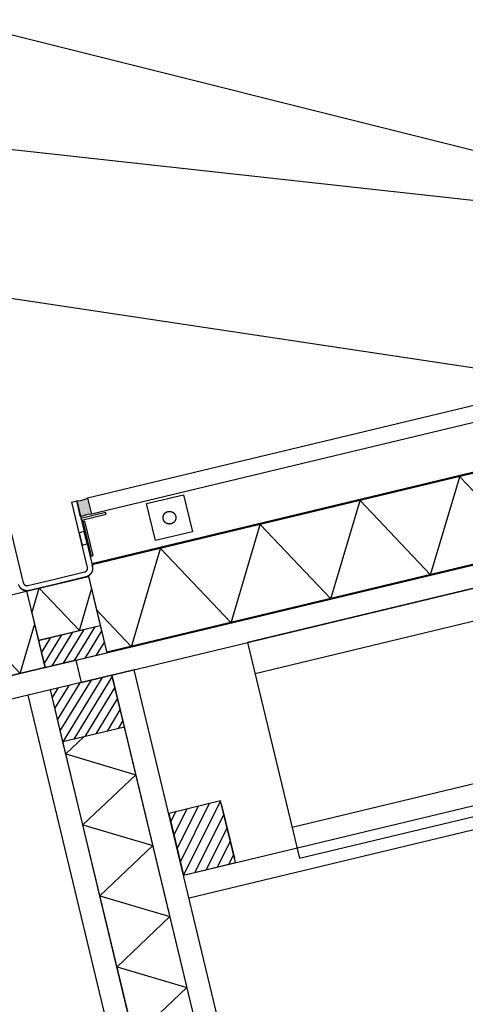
# Model space of a CAD drawing. Header units: millimetres. Extents: x 96940 to 101272, y 432237 to 434659.
# Tile 344 of 398: x 97305.903 to 97306.254, y 433598.432 to 433599.208. Entities that reach past the tile are written whole.
import ezdxf

# ---------------------------------------------------------------- set-up
doc = ezdxf.new("R2010")
doc.units = ezdxf.units.MM
for name, color, linetype in [('BL310---_BUKOZIJN', 1, 'Continuous'), ('R_BN_T_N_Eindpunt_Voorziening', 1, 'Continuous'), ('R_BN_T_N_HOOGTELIJN', 7, 'Continuous'), ('R_BN_T_N_Kokersysteem_Coordinaten', 1, 'Continuous'), ('R_BN_T_N_Verticaal alignement', 7, 'Continuous')]:
    doc.layers.add(name, color=color, linetype=linetype)
doc.layers.add('R_BN_T_N_Coordinaten', color=7, linetype='Continuous', lineweight=25)
doc.styles.get("Standard").update_dxf_attribs({"font": 'romans.shx'})
doc.dimstyles.new('RET 1-500', dxfattribs={"dimtxt": 1, "dimasz": 1, "dimexe": 0.3, "dimexo": 0, "dimgap": 0.3, "dimtad": 1, "dimdec": 3, "dimzin": 1, "dimtxsty": 'Standard', "dimcen": 0, "dimclrd": 1, "dimclre": 1, "dimclrt": 7, "dimaunit": 2, "dimadec": 4, "dimazin": 0, "dimtfac": 1, "dimtdec": 3, "dimtofl": 0, "dimtmove": 0, "dimatfit": 0, "dimfxl": 1, "dimarcsym": 0})

# ---------------------------------------------------------------- blocks, each defined once
blk = doc.blocks.new('PWK')
at = {"layer": 'BL310---_BUKOZIJN'}
blk.add_hatch(color=256, dxfattribs=at).paths.add_polyline_path([(-77.0000000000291, 2158.879999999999), (-77.3740000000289, 2155.928000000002), (-77.3740000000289, 2152.951999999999), (-77.0000000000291, 2150.000000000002), (-90.00000000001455, 2150.000000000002), (-89.62600000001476, 2152.951999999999), (-89.62600000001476, 2155.928000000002), (-90.00000000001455, 2158.879999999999)])
h = blk.add_hatch(dxfattribs=at)
h.set_pattern_fill('ANSI31', color=256, scale=2, angle=90, style=0)
h.set_pattern_definition([(135, (-1283.124251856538, 9541.538677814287), (-4.490128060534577, -4.490128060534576), [])])
h.paths.add_polyline_path([(10.00000000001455, 2095.000000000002), (10.00000000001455, 2145.000000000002), (32.00000000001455, 2145.000000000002), (32.00000000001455, 2095.000000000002)])
h = blk.add_hatch(dxfattribs=at)
h.set_pattern_fill('ANSI31', color=256, scale=2, angle=270, style=0)
h.set_pattern_definition([(315, (1365.324251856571, -5301.538677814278), (4.490128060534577, 4.490128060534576), [])])
h.paths.add_polyline_path([(92.20000000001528, 2144.900000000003), (92.20000000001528, 2095.1), (50.20000000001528, 2095.1), (50.20000000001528, 2144.900000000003)])
for p, q in [((32.1000000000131, 2120.1), (32.09999999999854, 3147.900000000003)), ((50.10000000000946, 2120.1), (50.09999999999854, 3147.900000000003)), ((-90, 3141.119999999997), (-90, 2158.879999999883)), ((-77.00000000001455, 3141.119999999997), (-77.00000000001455, 2158.880000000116)), ((235.0999999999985, 2163.000000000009), (235.0999999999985, 3129.690000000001)), ((-39, 3119.900000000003), (-39, 2150.000000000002)), ((-38, 3119.900000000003), (-38, 2150.1)), ((31.59999999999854, 3119.900000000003), (31.6000000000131, 2145.1)), ((32, 3119.900000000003), (32.00000000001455, 2145.1)), ((216.5999999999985, 2163.000000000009), (216.5999999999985, 3088.900000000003)), ((50.09999999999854, 3004.900000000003), (50.09999999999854, 2254.900000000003)), ((50.09999999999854, 3004.900000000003), (50.09999999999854, 2254.900000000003)), ((75.09999999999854, 2254.900000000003), (75.09999999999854, 3004.900000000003)), ((200.0999999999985, 3004.900000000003), (200.0999999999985, 2254.900000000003)), ((225.0999999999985, 2254.900000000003), (225.0999999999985, 3004.900000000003)), ((225.0999999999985, 2254.900000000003), (225.0999999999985, 3004.900000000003)), ((32.00000000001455, 2488.416150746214), (-37.99999999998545, 2448.00163190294)), ((32.00000000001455, 2407.587113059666), (-37.99999999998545, 2448.00163190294)), ((32.00000000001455, 2407.587113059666), (-37.99999999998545, 2367.172594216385)), ((32.00000000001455, 2326.758075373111), (-37.99999999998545, 2367.172594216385)), ((32.00000000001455, 2326.758075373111), (-37.99999999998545, 2286.34355652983)), ((32.00000000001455, 2245.929037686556), (-37.99999999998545, 2286.34355652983)), ((50.09999999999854, 2254.900000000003), (225.0999999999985, 2254.900000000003)), ((32.00000000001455, 2245.929037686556), (-37.99999999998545, 2205.514518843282)), ((32.00000000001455, 2165.1), (-37.99999999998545, 2205.514518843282)), ((216.5999999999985, 2205.000000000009), (166.5999999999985, 2205.000000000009)), ((216.5999999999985, 2205.000000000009), (166.5999999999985, 2205.000000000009)), ((216.5999999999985, 2205.000000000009), (166.5999999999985, 2205.000000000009)), ((216.5999999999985, 2205.000000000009), (166.5999999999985, 2205.000000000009)), ((166.5999999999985, 2205.000000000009), (216.5999999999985, 2163.000000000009)), ((216.5999999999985, 2205.000000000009), (166.5999999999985, 2205.000000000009)), ((216.5999999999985, 2205.000000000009), (166.5999999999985, 2205.000000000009)), ((166.5999999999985, 2205.000000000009), (166.5999999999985, 2163.000000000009)), ((166.5999999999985, 2205.000000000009), (166.5999999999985, 2163.000000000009)), ((166.5999999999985, 2205.000000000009), (166.5999999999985, 2163.000000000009)), ((170.0999999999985, 2205.000000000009), (213.0999999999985, 2205.000000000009)), ((170.0999999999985, 2205.000000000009), (213.0999999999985, 2205.000000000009)), ((170.0999999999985, 2205.000000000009), (213.0999999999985, 2205.000000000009)), ((170.0999999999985, 2205.000000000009), (213.0999999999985, 2205.000000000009)), ((177.4832184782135, 2205.000000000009), (216.5999999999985, 2172.141903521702)), ((188.366436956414, 2205.000000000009), (216.5999999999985, 2181.283807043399)), ((199.2496554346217, 2205.000000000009), (216.5999999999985, 2190.425710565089)), ((210.1328739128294, 2205.000000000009), (216.5999999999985, 2199.567614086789)), ((216.5999999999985, 2163.000000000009), (216.5999999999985, 2205.000000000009)), ((216.5999999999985, 2163.000000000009), (216.5999999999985, 2205.000000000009)), ((216.5999999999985, 2163.000000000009), (216.5999999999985, 2205.000000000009)), ((166.5999999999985, 2195.858096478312), (205.7167815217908, 2163.000000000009)), ((166.5999999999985, 2186.716192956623), (194.8335630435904, 2163.000000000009)), ((166.5999999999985, 2177.574289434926), (183.9503445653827, 2163.000000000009)), ((166.5999999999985, 2168.432385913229), (173.0671260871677, 2163.000000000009)), ((32.00000000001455, 2165.1), (-2.641016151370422, 2145.1)), ((50.20000000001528, 2163.000000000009), (50.20000000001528, 2145.000000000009)), ((1102.999999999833, 2163.000000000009), (50.20000000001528, 2163.000000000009)), ((166.5999999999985, 2163.000000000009), (216.5999999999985, 2163.000000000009)), ((166.5999999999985, 2163.000000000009), (216.5999999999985, 2163.000000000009)), ((166.5999999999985, 2163.000000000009), (216.5999999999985, 2163.000000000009)), ((216.5999999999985, 2163.000000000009), (166.5999999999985, 2163.000000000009)), ((166.5999999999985, 2163.000000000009), (216.5999999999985, 2163.000000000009)), ((166.5999999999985, 2163.000000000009), (216.5999999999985, 2163.000000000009)), ((-36.8999999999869, 2150.1), (-37.99999999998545, 2150.1)), ((-30.1917960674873, 2145.1), (32.00000000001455, 2145.1)), ((-29.8999999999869, 2095.000000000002), (-29.8999999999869, 2145.000000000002)), ((-29.8999999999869, 2145.000000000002), (9.90000000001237, 2145.000000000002)), ((9.90000000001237, 2128.146599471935), (-19.46415107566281, 2145.1)), ((9.90000000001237, 2095.000000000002), (9.90000000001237, 2145.000000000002)), ((10.00000000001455, 2095.000000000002), (10.00000000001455, 2145.000000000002)), ((10.00000000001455, 2145.000000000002), (32.00000000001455, 2145.000000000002)), ((32.00000000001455, 2095.000000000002), (32.00000000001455, 2145.000000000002)), ((1102.999999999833, 2145.000000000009), (50.20000000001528, 2145.000000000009)), ((50.20000000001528, 2144.900000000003), (50.20000000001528, 2095.1)), ((92.20000000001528, 2144.900000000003), (50.20000000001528, 2144.900000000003)), ((92.20000000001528, 2144.900000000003), (92.20000000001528, 2095.1)), ((92.30000000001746, 2144.900000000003), (92.30000000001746, 2095.1)), ((1060.899999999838, 2144.899999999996), (92.30000000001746, 2144.900000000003)), ((102.1171938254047, 2095.1), (130.8692372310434, 2144.900000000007)), ((159.6212806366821, 2095.1), (130.8692372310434, 2144.900000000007)), ((159.6212806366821, 2095.1), (188.3733240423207, 2144.900000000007)), ((217.1253674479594, 2095.1), (188.3733240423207, 2144.900000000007)), ((217.1253674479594, 2095.1), (245.8774108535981, 2144.900000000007)), ((274.6294542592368, 2095.1), (245.8774108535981, 2144.900000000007)), ((274.6294542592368, 2095.1), (303.3814976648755, 2144.900000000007)), ((332.1335410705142, 2095.1), (303.3814976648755, 2144.900000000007)), ((9.90000000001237, 2128.146599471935), (-29.8999999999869, 2105.168058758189)), ((32.1000000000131, 2120.1), (50.1000000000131, 2120.1)), ((32.1000000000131, 2119.900000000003), (32.09999999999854, 1065.100000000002)), ((32.1000000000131, 2119.900000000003), (50.1000000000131, 2119.900000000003)), ((50.10000000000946, 2119.900000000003), (50.09999999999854, 1065.100000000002)), ((102.1171938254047, 2095.1), (92.3000000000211, 2112.103878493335)), ((-12.11520053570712, 2094.900000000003), (-29.8999999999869, 2105.168058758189)), ((-30, 1082.000000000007), (-29.99999999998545, 2097.000000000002)), ((-30.1917960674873, 2094.900000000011), (32.00000000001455, 2094.900000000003)), ((-29.8999999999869, 2095.000000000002), (9.90000000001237, 2095.000000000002)), ((32.00000000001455, 2074.900000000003), (-2.641016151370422, 2094.900000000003)), ((10.00000000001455, 2095.000000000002), (32.00000000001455, 2095.000000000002)), ((31.59999999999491, 1085.100000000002), (31.6000000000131, 2094.900000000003)), ((32, 1085.100000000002), (32.00000000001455, 2094.900000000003)), ((92.20000000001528, 2095.1), (50.20000000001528, 2095.1)), ((50.20000000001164, 2095.000000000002), (50.20000000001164, 2077.000000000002)), ((1102.999999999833, 2095.000000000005), (50.20000000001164, 2095.000000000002)), ((1060.89999999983, 2095.1), (92.30000000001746, 2095.1)), ((32.00000000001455, 2074.900000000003), (-37.99999999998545, 2034.485481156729)), ((1102.999999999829, 2077.000000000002), (50.20000000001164, 2077.000000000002))]:
    blk.add_line(p, q, dxfattribs=at)
for points in [[(-75.00299999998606, 2203.000000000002), (-75.00299999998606, 2233.000000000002), (-45.00299999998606, 2233.000000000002), (-45.00299999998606, 2203.000000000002)], [(-55.00299999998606, 2218.000000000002), (-55.00379999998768, 2217.912700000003), (-55.00599999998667, 2217.825500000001), (-55.00989999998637, 2217.738300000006), (-55.01519999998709, 2217.651200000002), (-55.02199999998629, 2217.564200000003), (-55.03039999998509, 2217.477400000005), (-55.04029999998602, 2217.390600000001), (-55.05169999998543, 2217.304100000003), (-55.06459999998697, 2217.2178), (-55.07899999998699, 2217.1317), (-55.0948999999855, 2217.045900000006), (-55.11229999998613, 2216.960400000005), (-55.13119999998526, 2216.875200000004), (-55.15149999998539, 2216.7904), (-55.17339999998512, 2216.705900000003), (-55.19669999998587, 2216.621700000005), (-55.2214999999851, 2216.5381), (-55.24769999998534, 2216.454900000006), (-55.27539999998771, 2216.372100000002), (-55.30459999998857, 2216.289900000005), (-55.33509999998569, 2216.208100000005), (-55.36709999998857, 2216.126900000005), (-55.40049999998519, 2216.046300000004), (-55.43529999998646, 2215.966300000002), (-55.4714999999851, 2215.886900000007), (-55.50909999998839, 2215.808100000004), (-55.54799999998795, 2215.730000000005), (-55.58829999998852, 2215.652600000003), (-55.62989999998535, 2215.575900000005), (-55.67289999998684, 2215.500000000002), (-55.71719999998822, 2215.424800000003), (-55.76279999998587, 2215.350400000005), (-55.80969999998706, 2215.276700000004), (-55.85779999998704, 2215.204), (-55.90729999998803, 2215.132100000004), (-55.95789999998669, 2215.061000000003), (-56.00989999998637, 2214.990900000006), (-56.06299999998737, 2214.921600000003), (-56.11729999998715, 2214.853300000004), (-56.17279999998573, 2214.786100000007), (-56.22949999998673, 2214.719700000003), (-56.28729999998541, 2214.654300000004), (-56.34629999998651, 2214.590000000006), (-56.4063999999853, 2214.526700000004), (-56.46749999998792, 2214.464500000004), (-56.52969999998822, 2214.4033), (-56.5929999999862, 2214.343200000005), (-56.6573999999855, 2214.284300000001), (-56.72269999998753, 2214.226400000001), (-56.78909999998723, 2214.1697), (-56.85639999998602, 2214.114300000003), (-56.92469999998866, 2214.059900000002), (-56.99389999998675, 2214.006800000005), (-57.06409999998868, 2213.954900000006), (-57.13519999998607, 2213.904200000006), (-57.2069999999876, 2213.854800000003), (-57.2797999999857, 2213.806600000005), (-57.35339999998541, 2213.759800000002), (-57.42779999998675, 2213.714100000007), (-57.50299999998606, 2213.669900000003), (-57.57899999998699, 2213.626900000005), (-57.65559999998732, 2213.585300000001), (-57.73309999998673, 2213.545), (-57.81119999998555, 2213.506000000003), (-57.88989999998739, 2213.4684), (-57.96939999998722, 2213.432300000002), (-58.04929999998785, 2213.397500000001), (-58.12999999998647, 2213.364100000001), (-58.211199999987, 2213.332100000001), (-58.29289999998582, 2213.301500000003), (-58.37519999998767, 2213.272400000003), (-58.45799999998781, 2213.244700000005), (-58.54109999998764, 2213.218500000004), (-58.62479999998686, 2213.193700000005), (-58.7088999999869, 2213.170400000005), (-58.79339999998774, 2213.148500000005), (-58.87829999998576, 2213.128100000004), (-58.963399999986, 2213.109300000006), (-59.04899999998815, 2213.091900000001), (-59.13479999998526, 2213.076000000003), (-59.2208999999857, 2213.061600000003), (-59.30719999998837, 2213.048700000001), (-59.39369999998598, 2213.037300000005), (-59.48039999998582, 2213.027400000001), (-59.56719999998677, 2213.019000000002), (-59.6541999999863, 2213.012200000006), (-59.74139999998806, 2213.006900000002), (-59.82859999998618, 2213.003000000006), (-59.91569999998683, 2213.000800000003), (-60.00299999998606, 2213.000000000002), (-60.09029999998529, 2213.000800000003), (-60.17749999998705, 2213.003000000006), (-60.26469999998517, 2213.006900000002), (-60.35179999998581, 2213.012200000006), (-60.43879999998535, 2213.019000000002), (-60.5255999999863, 2213.027400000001), (-60.61239999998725, 2213.037300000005), (-60.6988999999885, 2213.048700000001), (-60.78519999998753, 2213.061600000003), (-60.87119999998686, 2213.076000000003), (-60.9569999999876, 2213.091900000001), (-61.04259999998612, 2213.109300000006), (-61.12779999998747, 2213.128200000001), (-61.21259999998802, 2213.148500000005), (-61.29709999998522, 2213.170400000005), (-61.38119999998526, 2213.193700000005), (-61.46489999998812, 2213.218500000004), (-61.54809999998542, 2213.244700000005), (-61.63089999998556, 2213.272400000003), (-61.7130999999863, 2213.301600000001), (-61.79479999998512, 2213.332100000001), (-61.87599999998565, 2213.364100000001), (-61.9566999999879, 2213.397500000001), (-62.03669999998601, 2213.432300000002), (-62.11609999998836, 2213.468500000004), (-62.19489999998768, 2213.506100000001), (-62.27289999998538, 2213.545), (-62.35039999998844, 2213.585300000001), (-62.42709999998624, 2213.626900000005), (-62.50299999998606, 2213.669900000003), (-62.57819999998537, 2213.714200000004), (-62.65259999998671, 2213.759800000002), (-62.72619999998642, 2213.806600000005), (-62.79899999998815, 2213.854800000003), (-62.87089999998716, 2213.904300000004), (-62.94199999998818, 2213.954900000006), (-63.01209999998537, 2214.006900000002), (-63.0812999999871, 2214.059900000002), (-63.14959999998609, 2214.114300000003), (-63.21689999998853, 2214.169800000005), (-63.28329999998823, 2214.226500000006), (-63.34869999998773, 2214.284300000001), (-63.41299999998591, 2214.343300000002), (-63.47629999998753, 2214.4033), (-63.53849999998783, 2214.464500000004), (-63.59969999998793, 2214.526700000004), (-63.65979999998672, 2214.590000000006), (-63.71869999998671, 2214.654400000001), (-63.77649999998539, 2214.719700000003), (-63.83319999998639, 2214.786100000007), (-63.8886999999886, 2214.853400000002), (-63.94309999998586, 2214.921700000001), (-63.99619999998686, 2214.990900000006), (-64.04809999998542, 2215.061100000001), (-64.09869999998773, 2215.132100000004), (-64.14819999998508, 2215.204), (-64.19639999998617, 2215.276800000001), (-64.24319999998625, 2215.350400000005), (-64.28889999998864, 2215.424800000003), (-64.33309999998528, 2215.500000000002), (-64.37609999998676, 2215.575900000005), (-64.41769999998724, 2215.652600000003), (-64.4579999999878, 2215.730100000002), (-64.49699999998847, 2215.808200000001), (-64.53459999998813, 2215.886900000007), (-64.57069999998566, 2215.966300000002), (-64.60549999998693, 2216.046300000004), (-64.63889999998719, 2216.127000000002), (-64.67089999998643, 2216.208200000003), (-64.7014999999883, 2216.289900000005), (-64.73059999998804, 2216.372100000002), (-64.75829999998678, 2216.454900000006), (-64.78449999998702, 2216.5381), (-64.80929999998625, 2216.621800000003), (-64.832599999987, 2216.705900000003), (-64.85449999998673, 2216.7904), (-64.87479999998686, 2216.875200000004), (-64.89369999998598, 2216.960400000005), (-64.91109999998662, 2217.046000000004), (-64.92699999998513, 2217.131800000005), (-64.94139999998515, 2217.217900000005), (-64.95429999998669, 2217.304100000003), (-64.9656999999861, 2217.390600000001), (-64.97559999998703, 2217.477400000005), (-64.98399999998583, 2217.564200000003), (-64.99079999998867, 2217.651200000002), (-64.99609999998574, 2217.738400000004), (-64.99999999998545, 2217.825500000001), (-65.00219999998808, 2217.912700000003), (-65.00299999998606, 2218.000000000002), (-65.00219999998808, 2218.087300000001), (-64.99999999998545, 2218.174500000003), (-64.99609999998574, 2218.2616), (-64.99079999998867, 2218.348800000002), (-64.98399999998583, 2218.435800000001), (-64.97559999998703, 2218.522600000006), (-64.9656999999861, 2218.609400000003), (-64.95429999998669, 2218.695900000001), (-64.94139999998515, 2218.782100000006), (-64.92699999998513, 2218.868200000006), (-64.91109999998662, 2218.954), (-64.89369999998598, 2219.039600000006), (-64.87479999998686, 2219.1248), (-64.85449999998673, 2219.209600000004), (-64.832599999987, 2219.294100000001), (-64.80929999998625, 2219.378200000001), (-64.78449999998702, 2219.461900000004), (-64.75829999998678, 2219.545100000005), (-64.73059999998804, 2219.627900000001), (-64.7014999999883, 2219.710100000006), (-64.67089999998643, 2219.791800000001), (-64.63889999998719, 2219.873000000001), (-64.60549999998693, 2219.9537), (-64.57069999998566, 2220.033700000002), (-64.53459999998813, 2220.113100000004), (-64.49699999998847, 2220.191800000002), (-64.4579999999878, 2220.269900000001), (-64.41769999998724, 2220.347400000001), (-64.37609999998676, 2220.424100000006), (-64.33309999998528, 2220.500000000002), (-64.28889999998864, 2220.575200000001), (-64.24319999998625, 2220.649600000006), (-64.19639999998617, 2220.723200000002), (-64.14819999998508, 2220.796000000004), (-64.09869999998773, 2220.867900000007), (-64.04809999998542, 2220.938900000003), (-63.99619999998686, 2221.009100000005), (-63.94309999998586, 2221.078300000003), (-63.8886999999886, 2221.146600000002), (-63.83319999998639, 2221.213900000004), (-63.77649999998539, 2221.2803), (-63.71869999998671, 2221.345600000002), (-63.65979999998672, 2221.410000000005), (-63.59969999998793, 2221.4733), (-63.53849999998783, 2221.5355), (-63.47629999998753, 2221.596700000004), (-63.41299999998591, 2221.656700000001), (-63.34869999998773, 2221.715700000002), (-63.28329999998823, 2221.773500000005), (-63.21689999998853, 2221.830200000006), (-63.14959999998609, 2221.885700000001), (-63.0812999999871, 2221.940100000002), (-63.01209999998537, 2221.993100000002), (-62.94199999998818, 2222.045100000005), (-62.87089999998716, 2222.0957), (-62.79899999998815, 2222.145200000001), (-62.72619999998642, 2222.193400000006), (-62.65259999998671, 2222.240200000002), (-62.57819999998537, 2222.2858), (-62.50299999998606, 2222.330100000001), (-62.42709999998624, 2222.373100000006), (-62.35039999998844, 2222.414700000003), (-62.27289999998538, 2222.455000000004), (-62.19489999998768, 2222.493900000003), (-62.11609999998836, 2222.531500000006), (-62.03669999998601, 2222.567700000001), (-61.9566999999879, 2222.602500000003), (-61.87599999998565, 2222.635900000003), (-61.79479999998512, 2222.667900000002), (-61.7130999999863, 2222.698400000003), (-61.63089999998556, 2222.7276), (-61.54809999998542, 2222.755300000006), (-61.46489999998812, 2222.781500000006), (-61.38119999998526, 2222.806300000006), (-61.29709999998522, 2222.829600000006), (-61.21259999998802, 2222.851500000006), (-61.12779999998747, 2222.871800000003), (-61.04259999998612, 2222.890700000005), (-60.9569999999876, 2222.908100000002), (-60.87119999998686, 2222.924000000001), (-60.78519999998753, 2222.938400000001), (-60.6988999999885, 2222.951300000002), (-60.61239999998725, 2222.962700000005), (-60.5255999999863, 2222.972600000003), (-60.43879999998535, 2222.981000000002), (-60.35179999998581, 2222.987800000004), (-60.26469999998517, 2222.993100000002), (-60.17749999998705, 2222.997000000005), (-60.09029999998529, 2222.9992), (-60.00299999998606, 2223.000000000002), (-59.91569999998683, 2222.9992), (-59.82859999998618, 2222.997000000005), (-59.74139999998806, 2222.993100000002), (-59.6541999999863, 2222.987800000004), (-59.56719999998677, 2222.981000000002), (-59.48039999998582, 2222.972600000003), (-59.39369999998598, 2222.962700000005), (-59.30719999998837, 2222.951300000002), (-59.2208999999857, 2222.938400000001), (-59.13479999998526, 2222.924000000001), (-59.04899999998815, 2222.908100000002), (-58.963399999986, 2222.890700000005), (-58.87829999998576, 2222.8719), (-58.79339999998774, 2222.851500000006), (-58.7088999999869, 2222.829600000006), (-58.62479999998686, 2222.806300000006), (-58.54109999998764, 2222.781500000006), (-58.45799999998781, 2222.755300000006), (-58.37519999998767, 2222.7276), (-58.29289999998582, 2222.6985), (-58.211199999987, 2222.667900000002), (-58.12999999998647, 2222.635900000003), (-58.04929999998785, 2222.602500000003), (-57.96939999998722, 2222.567700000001), (-57.88989999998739, 2222.531600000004), (-57.81119999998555, 2222.494000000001), (-57.73309999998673, 2222.455000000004), (-57.65559999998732, 2222.414700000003), (-57.57899999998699, 2222.373100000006), (-57.50299999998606, 2222.330100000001), (-57.42779999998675, 2222.285900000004), (-57.35339999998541, 2222.240200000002), (-57.2797999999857, 2222.193400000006), (-57.2069999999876, 2222.145200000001), (-57.13519999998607, 2222.095800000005), (-57.06409999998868, 2222.045100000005), (-56.99389999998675, 2221.993200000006), (-56.92469999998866, 2221.940100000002), (-56.85639999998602, 2221.885700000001), (-56.78909999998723, 2221.830300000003), (-56.72269999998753, 2221.773600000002), (-56.6573999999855, 2221.715700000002), (-56.5929999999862, 2221.656800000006), (-56.52969999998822, 2221.596700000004), (-56.46749999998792, 2221.5355), (-56.4063999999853, 2221.4733), (-56.34629999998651, 2221.410000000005), (-56.28729999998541, 2221.3457), (-56.22949999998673, 2221.2803), (-56.17279999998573, 2221.213900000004), (-56.11729999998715, 2221.146700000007), (-56.06299999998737, 2221.0784), (-56.00989999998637, 2221.009100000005), (-55.95789999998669, 2220.939), (-55.90729999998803, 2220.867900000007), (-55.85779999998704, 2220.796000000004), (-55.80969999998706, 2220.7233), (-55.76279999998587, 2220.649600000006), (-55.71719999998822, 2220.575200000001), (-55.67289999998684, 2220.500000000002), (-55.62989999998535, 2220.424100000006), (-55.58829999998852, 2220.347400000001), (-55.54799999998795, 2220.270000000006), (-55.50909999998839, 2220.1919), (-55.4714999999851, 2220.113100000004), (-55.43529999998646, 2220.033700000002), (-55.40049999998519, 2219.9537), (-55.36709999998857, 2219.873100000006), (-55.33509999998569, 2219.791900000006), (-55.30459999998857, 2219.710100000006), (-55.27539999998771, 2219.627900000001), (-55.24769999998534, 2219.545100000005), (-55.2214999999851, 2219.461900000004), (-55.19669999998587, 2219.378300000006), (-55.17339999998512, 2219.294100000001), (-55.15149999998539, 2219.209600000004), (-55.13119999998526, 2219.1248), (-55.11229999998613, 2219.039600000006), (-55.0948999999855, 2218.954100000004), (-55.07899999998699, 2218.868300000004), (-55.06459999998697, 2218.782200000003), (-55.05169999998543, 2218.695900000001), (-55.04029999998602, 2218.609400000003), (-55.03039999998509, 2218.522600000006), (-55.02199999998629, 2218.435800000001), (-55.01519999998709, 2218.348800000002), (-55.00989999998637, 2218.261700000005), (-55.00599999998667, 2218.174500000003), (-55.00379999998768, 2218.087200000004)], [(-75.7500000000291, 2150.000000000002), (-74.2500000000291, 2150.000000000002), (-74.2500000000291, 2170.000000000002), (-75.7500000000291, 2170.000000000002)], [(-77.0000000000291, 2158.879999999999), (-77.3740000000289, 2155.928000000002), (-77.3740000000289, 2152.951999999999), (-77.0000000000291, 2150.000000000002), (-90.00000000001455, 2150.000000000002), (-89.62600000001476, 2152.951999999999), (-89.62600000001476, 2155.928000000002), (-90.00000000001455, 2158.879999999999), (-90.00000000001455, 2158.879999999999), (-77.0000000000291, 2158.879999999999)], [(-73.00300000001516, 2152.449999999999), (-73.00300000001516, 2150.949999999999), (-45.00300000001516, 2150.949999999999), (-45.00300000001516, 2152.449999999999)], [(-65.00299999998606, 2149.950000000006), (-65.00299999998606, 2146.000000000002), (-55.00299999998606, 2146.000000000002), (-55.00299999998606, 2149.950000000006)]]:
    blk.add_lwpolyline(points, close=True, dxfattribs=at)
blk.add_lwpolyline([(-89.99999999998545, 2094.000000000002), (-36.99999999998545, 2094.000000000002), (-36.9475999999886, 2094.000500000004), (-36.89519999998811, 2094.0018), (-36.84289999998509, 2094.0041), (-36.79069999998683, 2094.007300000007), (-36.73839999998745, 2094.011400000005), (-36.68639999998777, 2094.016400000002), (-36.63429999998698, 2094.022400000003), (-36.58239999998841, 2094.029200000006), (-36.53059999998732, 2094.036900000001), (-36.47899999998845, 2094.045600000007), (-36.42749999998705, 2094.0551), (-36.37619999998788, 2094.065600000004), (-36.32509999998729, 2094.076900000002), (-36.27419999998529, 2094.089100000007), (-36.22349999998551, 2094.102200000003), (-36.17299999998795, 2094.116200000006), (-36.12279999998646, 2094.131100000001), (-36.07289999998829, 2094.146800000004), (-36.02319999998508, 2094.163500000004), (-35.97389999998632, 2094.180900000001), (-35.92479999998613, 2094.199300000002), (-35.87609999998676, 2094.218500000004), (-35.8277999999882, 2094.238500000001), (-35.77969999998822, 2094.259400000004), (-35.73209999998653, 2094.281100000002), (-35.68479999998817, 2094.303700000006), (-35.63789999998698, 2094.327000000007), (-35.59149999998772, 2094.351200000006), (-35.54549999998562, 2094.376200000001), (-35.49989999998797, 2094.402000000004), (-35.45479999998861, 2094.428500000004), (-35.41019999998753, 2094.455900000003), (-35.36599999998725, 2094.484000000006), (-35.32239999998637, 2094.512900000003), (-35.2791999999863, 2094.542600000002), (-35.23659999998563, 2094.573000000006), (-35.19449999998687, 2094.604100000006), (-35.1528999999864, 2094.636), (-35.11199999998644, 2094.668600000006), (-35.07159999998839, 2094.701900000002), (-35.03179999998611, 2094.735900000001), (-34.99259999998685, 2094.770600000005), (-34.95389999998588, 2094.806000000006), (-34.91599999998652, 2094.842000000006), (-34.87869999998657, 2094.878700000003), (-34.84189999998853, 2094.916100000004), (-34.80589999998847, 2094.954), (-34.77049999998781, 2094.992700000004), (-34.73579999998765, 2095.031900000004), (-34.701799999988, 2095.071700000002), (-34.66849999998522, 2095.1121), (-34.63589999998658, 2095.153100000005), (-34.60409999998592, 2095.194600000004), (-34.57289999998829, 2095.236700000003), (-34.54249999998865, 2095.279300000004), (-34.51289999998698, 2095.322500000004), (-34.48399999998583, 2095.366100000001), (-34.45579999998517, 2095.410300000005), (-34.42849999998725, 2095.454900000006), (-34.4018999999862, 2095.500100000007), (-34.37609999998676, 2095.545600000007), (-34.35109999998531, 2095.591600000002), (-34.32699999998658, 2095.638100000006), (-34.30359999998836, 2095.684900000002), (-34.28099999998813, 2095.7322), (-34.25929999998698, 2095.779900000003), (-34.23849999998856, 2095.827800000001), (-34.21839999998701, 2095.876200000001), (-34.1991999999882, 2095.9249), (-34.18089999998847, 2095.974000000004), (-34.16339999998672, 2096.0234), (-34.14679999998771, 2096.073000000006), (-34.13109999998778, 2096.122900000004), (-34.11619999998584, 2096.173100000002), (-34.10219999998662, 2096.223600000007), (-34.0890999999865, 2096.274300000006), (-34.07689999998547, 2096.325200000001), (-34.06549999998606, 2096.376300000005), (-34.05509999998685, 2096.427600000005), (-34.04559999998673, 2096.479100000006), (-34.03689999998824, 2096.530800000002), (-34.0291999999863, 2096.582600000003), (-34.0223999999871, 2096.634400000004), (-34.01639999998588, 2096.686500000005), (-34.0113999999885, 2096.738600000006), (-34.00729999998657, 2096.790800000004), (-34.00409999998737, 2096.8431), (-34.00179999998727, 2096.895400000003), (-34.00049999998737, 2096.947700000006), (-33.99999999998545, 2097.000000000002), (-33.99999999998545, 2120.000000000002), (-33.99999999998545, 2143.000000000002), (-34.00049999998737, 2143.052400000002), (-34.00179999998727, 2143.104700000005), (-34.00409999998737, 2143.157000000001), (-34.00729999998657, 2143.209300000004), (-34.0113999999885, 2143.261500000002), (-34.01639999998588, 2143.313600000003), (-34.0223999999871, 2143.365600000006), (-34.0291999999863, 2143.417500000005), (-34.03689999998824, 2143.469300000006), (-34.04559999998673, 2143.521000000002), (-34.05509999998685, 2143.572500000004), (-34.06559999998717, 2143.623700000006), (-34.07689999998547, 2143.6749), (-34.0890999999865, 2143.725800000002), (-34.10219999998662, 2143.776500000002), (-34.11619999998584, 2143.827000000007), (-34.13109999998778, 2143.877200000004), (-34.14679999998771, 2143.927100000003), (-34.16349999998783, 2143.976700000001), (-34.18089999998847, 2144.026100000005), (-34.19929999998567, 2144.075100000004), (-34.21849999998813, 2144.123900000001), (-34.23849999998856, 2144.172200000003), (-34.25939999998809, 2144.220200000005), (-34.2810999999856, 2144.267900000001), (-34.30359999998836, 2144.315100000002), (-34.32699999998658, 2144.362000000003), (-34.35119999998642, 2144.4085), (-34.37609999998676, 2144.454400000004), (-34.4018999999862, 2144.500000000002), (-34.42849999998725, 2144.545100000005), (-34.45589999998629, 2144.589800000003), (-34.48399999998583, 2144.634), (-34.51289999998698, 2144.677600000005), (-34.54259999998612, 2144.7207), (-34.57299999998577, 2144.763400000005), (-34.60409999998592, 2144.805500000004), (-34.63599999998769, 2144.847000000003), (-34.66859999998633, 2144.888000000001), (-34.70189999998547, 2144.928400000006), (-34.73589999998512, 2144.968200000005), (-34.77059999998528, 2145.007400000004), (-34.80599999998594, 2145.046000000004), (-34.841999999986, 2145.084000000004), (-34.87869999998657, 2145.121300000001), (-34.91599999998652, 2145.158000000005), (-34.95399999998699, 2145.194100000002), (-34.99259999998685, 2145.229400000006), (-35.03179999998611, 2145.264100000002), (-35.07169999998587, 2145.298200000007), (-35.11199999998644, 2145.331400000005), (-35.15299999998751, 2145.364000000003), (-35.19459999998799, 2145.395900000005), (-35.23669999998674, 2145.427100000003), (-35.27929999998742, 2145.457500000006), (-35.32239999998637, 2145.4871), (-35.36609999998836, 2145.516000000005), (-35.41019999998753, 2145.544100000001), (-35.45489999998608, 2145.5715), (-35.49999999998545, 2145.598100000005), (-35.54559999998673, 2145.623900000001), (-35.59159999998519, 2145.648800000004), (-35.6379999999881, 2145.673000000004), (-35.68489999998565, 2145.696400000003), (-35.73219999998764, 2145.718900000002), (-35.7797999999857, 2145.740600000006), (-35.8277999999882, 2145.761500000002), (-35.87619999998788, 2145.781600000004), (-35.92489999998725, 2145.800700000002), (-35.97399999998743, 2145.819100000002), (-36.02329999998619, 2145.836600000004), (-36.07299999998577, 2145.8532), (-36.12289999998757, 2145.868900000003), (-36.17309999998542, 2145.883800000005), (-36.22359999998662, 2145.897800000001), (-36.2742999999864, 2145.910900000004), (-36.3251999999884, 2145.923100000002), (-36.37629999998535, 2145.9344), (-36.42759999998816, 2145.944900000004), (-36.47909999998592, 2145.954400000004), (-36.53069999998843, 2145.963100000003), (-36.58249999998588, 2145.970800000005), (-36.63439999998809, 2145.9776), (-36.68639999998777, 2145.983600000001), (-36.73849999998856, 2145.988600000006), (-36.79069999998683, 2145.992700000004), (-36.8429999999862, 2145.995900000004), (-36.89529999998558, 2145.998200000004), (-36.9475999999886, 2145.9995), (-36.99999999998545, 2146.000000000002), (-89.99999999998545, 2146.000000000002), (-89.99999999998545, 2150.000000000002), (-36.99999999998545, 2150.000000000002), (-36.87779999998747, 2149.998900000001), (-36.75579999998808, 2149.995700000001), (-36.63369999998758, 2149.990400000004), (-36.5116999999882, 2149.983000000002), (-36.38989999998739, 2149.973400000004), (-36.26829999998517, 2149.961700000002), (-36.14699999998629, 2149.947800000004), (-36.025899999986, 2149.931900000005), (-35.90499999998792, 2149.913800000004), (-35.78449999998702, 2149.893700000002), (-35.66429999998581, 2149.871400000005), (-35.54459999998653, 2149.847000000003), (-35.42539999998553, 2149.820600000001), (-35.30659999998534, 2149.792100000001), (-35.18829999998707, 2149.761500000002), (-35.07059999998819, 2149.728800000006), (-34.9533999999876, 2149.694100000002), (-34.83699999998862, 2149.657400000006), (-34.72109999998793, 2149.618600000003), (-34.60589999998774, 2149.577900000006), (-34.49139999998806, 2149.535100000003), (-34.37779999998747, 2149.490300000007), (-34.26489999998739, 2149.443500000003), (-34.1528999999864, 2149.394800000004), (-34.04169999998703, 2149.344200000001), (-33.93139999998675, 2149.291600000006), (-33.82209999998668, 2149.2371), (-33.71369999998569, 2149.180600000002), (-33.60639999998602, 2149.122400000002), (-33.49999999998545, 2149.062200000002), (-33.3947999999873, 2149.000200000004), (-33.29059999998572, 2148.936300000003), (-33.18749999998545, 2148.870700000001), (-33.08559999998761, 2148.803300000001), (-32.98499999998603, 2148.734100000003), (-32.88549999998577, 2148.6631), (-32.78729999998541, 2148.5905), (-32.69039999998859, 2148.516100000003), (-32.59479999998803, 2148.440000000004), (-32.50059999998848, 2148.3624), (-32.40759999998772, 2148.283000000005), (-32.31609999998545, 2148.202000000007), (-32.22599999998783, 2148.119500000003), (-32.13739999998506, 2148.035400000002), (-32.05029999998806, 2147.949800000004), (-31.9646999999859, 2147.8627), (-31.88059999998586, 2147.774000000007), (-31.79799999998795, 2147.684000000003), (-31.71709999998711, 2147.592400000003), (-31.6376999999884, 2147.4995), (-31.55999999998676, 2147.4053), (-31.48399999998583, 2147.3097), (-31.40959999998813, 2147.212800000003), (-31.33689999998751, 2147.114500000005), (-31.26599999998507, 2147.015100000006), (-31.19669999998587, 2146.914400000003), (-31.12939999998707, 2146.812600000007), (-31.06369999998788, 2146.709500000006), (-30.99989999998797, 2146.605300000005), (-30.93779999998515, 2146.500000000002), (-30.87769999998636, 2146.393700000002), (-30.81939999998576, 2146.286400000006), (-30.7629999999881, 2146.178000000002), (-30.70849999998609, 2146.068700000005), (-30.65589999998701, 2145.958400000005), (-30.60519999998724, 2145.847200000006), (-30.55649999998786, 2145.7351), (-30.50979999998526, 2145.622300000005), (-30.46499999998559, 2145.5087), (-30.42219999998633, 2145.394200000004), (-30.38139999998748, 2145.279000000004), (-30.3425999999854, 2145.1631), (-30.30589999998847, 2145.046700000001), (-30.27119999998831, 2144.929600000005), (-30.23849999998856, 2144.811800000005), (-30.20789999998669, 2144.693500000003), (-30.17939999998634, 2144.574700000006), (-30.15299999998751, 2144.455400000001), (-30.12859999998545, 2144.335800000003), (-30.10639999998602, 2144.215600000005), (-30.086199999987, 2144.0951), (-30.06809999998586, 2143.974300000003), (-30.05219999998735, 2143.853100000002), (-30.03829999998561, 2143.731700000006), (-30.0265999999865, 2143.610200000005), (-30.01709999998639, 2143.488400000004), (-30.00959999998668, 2143.366400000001), (-30.00429999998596, 2143.2443), (-30.00109999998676, 2143.1222), (-29.99999999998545, 2143.000000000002), (-29.99999999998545, 2120.000000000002), (-29.99999999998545, 2097.000000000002), (-30.00109999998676, 2096.877900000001), (-30.00429999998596, 2096.755800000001), (-30.00959999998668, 2096.6337), (-30.01699999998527, 2096.511700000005), (-30.0265999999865, 2096.389900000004), (-30.03829999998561, 2096.268400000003), (-30.05219999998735, 2096.147000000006), (-30.06809999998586, 2096.025900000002), (-30.086199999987, 2095.905000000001), (-30.10629999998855, 2095.784500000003), (-30.12859999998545, 2095.664400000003), (-30.1528999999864, 2095.5447), (-30.17939999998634, 2095.425400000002), (-30.20789999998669, 2095.306600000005), (-30.23849999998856, 2095.188300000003), (-30.27119999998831, 2095.070600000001), (-30.30579999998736, 2094.953500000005), (-30.3425999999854, 2094.837000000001), (-30.38139999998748, 2094.721100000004), (-30.42209999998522, 2094.605900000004), (-30.46489999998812, 2094.491400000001), (-30.50969999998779, 2094.377900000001), (-30.55639999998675, 2094.265000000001), (-30.60519999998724, 2094.152900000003), (-30.6557999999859, 2094.041700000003), (-30.70839999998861, 2093.931400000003), (-30.76289999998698, 2093.822100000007), (-30.81929999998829, 2093.7138), (-30.87759999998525, 2093.606400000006), (-30.93779999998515, 2093.500000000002), (-30.99979999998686, 2093.394800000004), (-31.06369999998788, 2093.290600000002), (-31.12919999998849, 2093.187600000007), (-31.19669999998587, 2093.085700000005), (-31.2658999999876, 2092.985000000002), (-31.33689999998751, 2092.885500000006), (-31.40949999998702, 2092.787300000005), (-31.48389999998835, 2092.690400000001), (-31.55989999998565, 2092.594800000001), (-31.63759999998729, 2092.500600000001), (-31.716999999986, 2092.4076), (-31.79799999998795, 2092.316100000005), (-31.88049999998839, 2092.226000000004), (-31.96449999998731, 2092.137500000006), (-32.05019999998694, 2092.050300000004), (-32.13729999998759, 2091.964700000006), (-32.22599999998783, 2091.880600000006), (-32.31599999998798, 2091.798000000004), (-32.40759999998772, 2091.717100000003), (-32.50039999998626, 2091.637800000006), (-32.59469999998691, 2091.560000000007), (-32.69029999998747, 2091.484000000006), (-32.78719999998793, 2091.409600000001), (-32.88549999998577, 2091.336900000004), (-32.98479999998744, 2091.266000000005), (-33.0854999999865, 2091.1968), (-33.18739999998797, 2091.1294), (-33.29049999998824, 2091.063700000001), (-33.39469999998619, 2090.999900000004), (-33.49999999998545, 2090.937800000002), (-33.60619999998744, 2090.877700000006), (-33.71359999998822, 2090.819400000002), (-33.82199999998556, 2090.763000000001), (-33.93129999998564, 2090.708500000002), (-34.04159999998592, 2090.6559), (-34.15269999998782, 2090.6052), (-34.26479999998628, 2090.556500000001), (-34.37769999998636, 2090.509800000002), (-34.49129999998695, 2090.465000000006), (-34.60579999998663, 2090.422200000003)], dxfattribs=at)
for centre, start, end in [((-36.8999999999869, 2143.100000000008), 16.60154959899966, 90), ((-36.8999999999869, 2096.900000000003), 270, 343.3984504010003)]:
    blk.add_arc(centre, 7, start, end, dxfattribs=at)

msp = doc.modelspace()

# ---------------------------------------------------------------- linework, layer by layer
at = {"layer": 'R_BN_T_N_Eindpunt_Voorziening', "color": 1}
msp.add_lwpolyline([(97310.12119698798, 433598.8865171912, 0.25, 0.25, 0), (97307.03707707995, 433599.0902961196, 5, 5, 0)], format="xyseb", dxfattribs=at)
at = {"layer": 'R_BN_T_N_HOOGTELIJN'}
msp.add_line((97337.77253603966, 433591.2232290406), (97298.96796365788, 433600.9291634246), dxfattribs=at)
at = {"layer": 'R_BN_T_N_Verticaal alignement', "color": 1}
msp.add_lwpolyline([(97288.76849868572, 433601.557931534), (97308.6805526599, 433598.5707070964)], dxfattribs=at)

# ---------------------------------------------------------------- block references
at = {"layer": 'R_BN_T_N_Eindpunt_Voorziening', "color": 1, "xscale": 0.0009999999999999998, "yscale": 0.0009999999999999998, "zscale": 0.0009999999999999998, "rotation": 283.5038322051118}
msp.add_blockref('PWK', (97303.87849444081, 433598.2392052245), dxfattribs=at)

# ---------------------------------------------------------------- leaders
at = {"layer": 'R_BN_T_N_Coordinaten', "annotation_type": 0, "has_hookline": 1, "hookline_direction": 0, "text_width": 10.71428571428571}
msp.add_leader([(97293.65756273, 433600.4483471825), (97315.26885959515, 433598.0777107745)], dimstyle='RET 1-500', override={"dimexe": 0, "dimzin": 0, "dimtofl": 1, "dimatfit": 2}, dxfattribs=at)
at = {"layer": 'R_BN_T_N_Kokersysteem_Coordinaten', "color": 7, "annotation_type": 0, "has_hookline": 1, "hookline_direction": 0}
for points, text_width in [([(97301.34293597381, 433597.1907487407), (97310.72505583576, 433606.3751009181), (97311.22505583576, 433606.3751009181)], 5.214285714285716), ([(97301.63238949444, 433597.013501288), (97310.06743831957, 433603.1174757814), (97310.56743831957, 433603.1174757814)], 5.38095238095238)]:
    msp.add_leader(points, dimstyle='RET 1-500', override={"dimasz": 0.5, "dimexe": 0, "dimzin": 0, "dimtofl": 1, "dimatfit": 2}, dxfattribs=dict(at, text_width=text_width))

doc.saveas('drawing.dxf')
